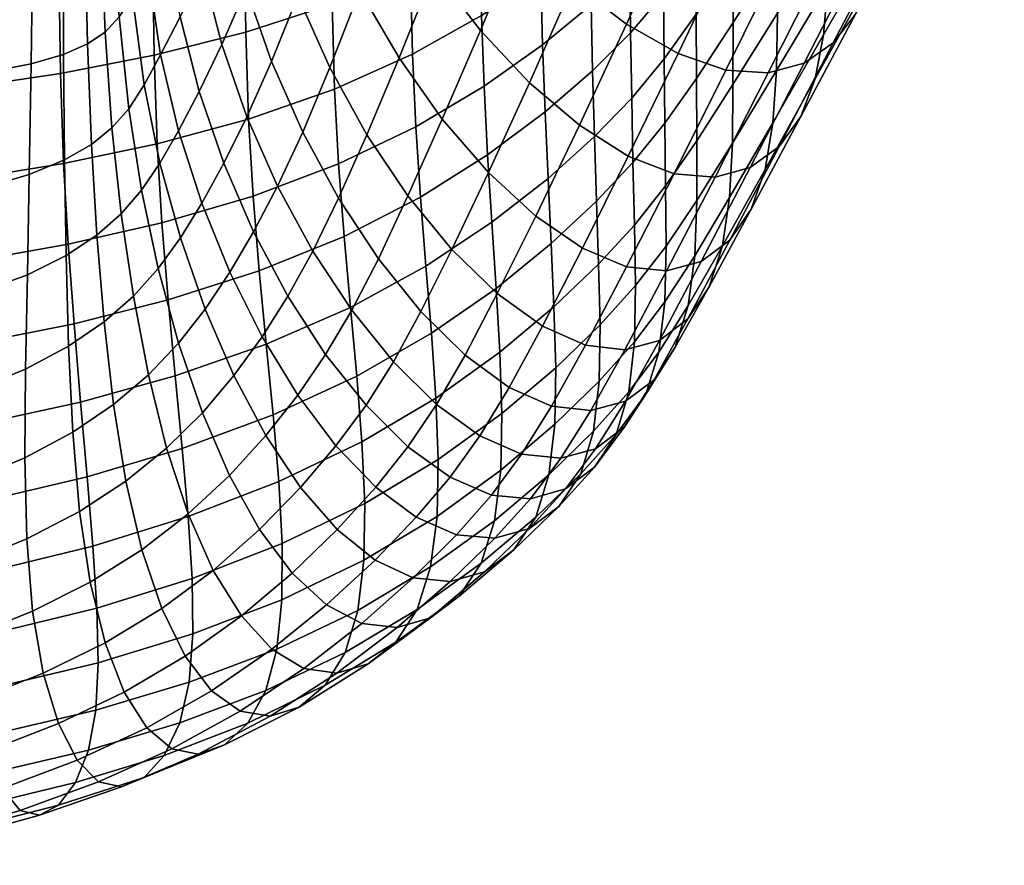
# Model space of a CAD drawing. Header units: millimetres. Extents: x -348 to 348, y -352 to 324.
# Tile 354 of 392: x 223 to 272, y -234 to -192. Entities that reach past the tile are written whole.
import ezdxf

# ---------------------------------------------------------------- set-up
doc = ezdxf.new("R2010")
doc.units = ezdxf.units.MM
doc.layers.add('sedak', color=7, linetype='Continuous')

msp = doc.modelspace()

# ---------------------------------------------------------------- meshes
at = {"layer": 'sedak'}
mesh = msp.add_polyface(dxfattribs=at)
corners = [(171.805, -183.14, 466.73), (184.71, -182.461, 467.726), (184.942, -173.577, 469.105), (172.02, -174.228, 468.276), (195.593, -181.888, 468.499), (195.835, -173.034, 469.732), (185.197, -163.531, 470.264), (172.259, -164.167, 469.585), (196.094, -163.003, 470.76), (185.476, -152.057, 471.198), (172.525, -152.676, 470.646), (196.374, -151.546, 471.583), (171.261, -204.998, 460.79), (184.102, -204.1, 462.334), (184.299, -197.601, 464.334), (171.433, -198.409, 462.978), (194.912, -203.306, 463.588), (195.141, -196.896, 465.421), (184.499, -190.424, 466.133), (171.612, -191.156, 464.961), (195.365, -189.796, 467.061), (204.141, -181.446, 468.977), (204.384, -172.621, 470.093), (210.621, -181.122, 469.158), (210.855, -172.324, 470.172), (215.442, -180.894, 469.06), (215.658, -172.12, 469.971), (219.017, -180.74, 468.702), (219.201, -171.985, 469.489), (204.636, -162.605, 471.014), (211.089, -162.314, 471.002), (215.866, -162.101, 470.707), (219.378, -161.935, 470.114), (204.904, -151.16, 471.748), (211.334, -150.871, 471.657), (216.081, -150.639, 471.283), (219.562, -150.426, 470.596), (203.384, -202.644, 464.456), (203.651, -196.322, 466.152), (209.808, -202.077, 464.983), (210.107, -195.852, 466.555), (214.629, -201.55, 465.251), (214.938, -195.446, 466.69), (218.288, -201.008, 465.339), (218.569, -195.063, 466.616), (203.9, -189.298, 467.661), (210.375, -188.914, 467.95), (215.206, -188.614, 467.964), (218.809, -188.37, 467.741), (221.709, -180.636, 468.127), (221.851, -171.894, 468.757), (223.7, -180.549, 467.48), (223.792, -171.821, 467.929), (225.126, -180.444, 466.933), (225.166, -171.736, 467.194), (226.124, -180.286, 466.656), (226.114, -171.613, 466.736), (221.993, -161.789, 469.244), (223.9, -161.648, 468.263), (225.24, -161.501, 467.372), (226.157, -161.337, 466.775), (222.15, -150.2, 469.609), (224.032, -149.961, 468.499), (225.351, -149.72, 467.483), (225.117, -187.696, 466.576), (226.193, -187.398, 466.526), (223.613, -187.939, 466.9), (221.553, -188.154, 467.341), (225.138, -193.776, 466.125), (226.324, -193.261, 466.344), (223.528, -194.241, 466.195), (221.377, -194.666, 466.407), (225.19, -199.021, 465.587), (226.524, -198.254, 466.108), (223.44, -199.74, 465.376), (221.173, -200.405, 465.339), (225.272, -203.767, 464.966), (226.798, -202.757, 465.814), (223.346, -204.724, 464.453), (220.936, -205.608, 464.149), (217.959, -206.397, 463.926)]
mesh.append_faces([[corners[k] for k in face] for face in [(0, 1, 2, 3), (1, 4, 5, 2), (3, 2, 6, 7), (2, 5, 8, 6), (7, 6, 9, 10), (6, 8, 11, 9), (12, 13, 14, 15), (13, 16, 17, 14), (15, 14, 18, 19), (14, 17, 20, 18), (19, 18, 1, 0), (18, 20, 4, 1), (4, 21, 22, 5), (21, 23, 24, 22), (23, 25, 26, 24), (25, 27, 28, 26), (5, 22, 29, 8), (22, 24, 30, 29), (24, 26, 31, 30), (26, 28, 32, 31), (8, 29, 33, 11), (29, 30, 34, 33), (30, 31, 35, 34), (31, 32, 36, 35), (16, 37, 38, 17), (37, 39, 40, 38), (39, 41, 42, 40), (41, 43, 44, 42), (17, 38, 45, 20), (38, 40, 46, 45), (40, 42, 47, 46), (42, 44, 48, 47), (20, 45, 21, 4), (45, 46, 23, 21), (46, 47, 25, 23), (47, 48, 27, 25), (27, 49, 50, 28), (49, 51, 52, 50), (51, 53, 54, 52), (53, 55, 56, 54), (28, 50, 57, 32), (50, 52, 58, 57), (52, 54, 59, 58), (54, 56, 60, 59), (32, 57, 61, 36), (57, 58, 62, 61), (58, 59, 63, 62), (55, 53, 64, 65), (53, 51, 66, 64), (51, 49, 67, 66), (49, 27, 48, 67), (65, 64, 68, 69), (64, 66, 70, 68), (66, 67, 71, 70), (67, 48, 44, 71), (69, 68, 72, 73), (68, 70, 74, 72), (70, 71, 75, 74), (71, 44, 43, 75), (73, 72, 76, 77), (72, 74, 78, 76), (74, 75, 79, 78), (75, 43, 80, 79)]])
mesh = msp.add_polyface(dxfattribs=at)
corners = [(251.349, -191.32, 472.318), (251.293, -187.973, 472.399), (253.236, -186.157, 476.556), (253.272, -189.46, 476.504), (251.251, -184.163, 472.479), (253.204, -182.405, 476.615), (251.218, -179.409, 472.568), (253.17, -177.722, 476.688), (254.892, -184.266, 480.844), (254.917, -187.545, 480.821), (254.865, -180.549, 480.88), (254.831, -175.918, 480.935), (256.519, -182.063, 485.8), (256.538, -185.333, 485.812), (256.494, -178.369, 485.812), (258.372, -179.317, 491.963), (258.388, -182.583, 492.019), (258.348, -175.639, 491.947), (260.644, -175.86, 499.716), (260.658, -179.124, 499.828), (251.425, -194.598, 472.232), (253.316, -192.706, 476.456), (253.369, -195.947, 476.438), (254.944, -190.775, 480.813), (254.973, -194.006, 480.839), (255.008, -197.197, 480.923), (256.571, -191.784, 485.933), (256.586, -194.968, 486.071), (256.555, -188.559, 485.852), (258.406, -189.031, 492.277), (258.406, -192.201, 492.494), (258.4, -185.809, 492.122), (248.799, -185.994, 468.06), (248.764, -181.145, 468.164), (248.855, -189.889, 467.959), (248.942, -193.306, 467.847), (248.741, -174.867, 468.284), (245.792, -182.896, 463.576), (245.778, -176.506, 463.704), (245.831, -187.855, 463.457), (245.906, -191.854, 463.331), (246.03, -195.363, 463.183), (242.336, -184.577, 459.031), (242.327, -178.075, 459.167), (242.381, -189.651, 458.892), (242.478, -193.762, 458.736), (242.64, -197.373, 458.545), (238.427, -186.105, 454.755), (238.419, -179.502, 454.903), (238.483, -191.285, 454.591), (238.603, -195.503, 454.395), (249.065, -196.637, 467.721), (270.217, -181.119, 547.572), (267.334, -186.46, 535.911), (268.109, -184.82, 535.132), (271.024, -179.596, 546.747), (268.601, -182.885, 534.295), (271.555, -177.783, 545.849), (268.887, -180.651, 533.433), (271.879, -175.66, 544.908), (264.481, -191.786, 524.291), (265.224, -190.029, 523.564), (261.769, -196.868, 513.216), (262.484, -195, 512.539), (265.678, -187.963, 522.81), (262.901, -192.803, 511.876), (265.926, -185.602, 522.056), (263.112, -190.312, 511.242), (260.381, -197.186, 501.971), (260.556, -194.577, 501.449), (266.05, -182.961, 521.328), (269.041, -178.111, 532.578), (263.205, -187.566, 510.652), (260.618, -191.733, 500.99), (258.37, -198.193, 493.134), (258.399, -195.272, 492.777), (266.121, -180.065, 520.651), (269.128, -175.275, 531.764), (263.257, -184.604, 510.121), (260.647, -188.71, 500.596), (263.285, -181.488, 509.661), (266.159, -176.982, 520.045), (260.662, -185.563, 500.269), (260.665, -182.35, 500.013), (263.294, -178.286, 509.282), (263.289, -175.064, 508.996)]
mesh.append_faces([[corners[k] for k in face] for face in [(0, 1, 2, 3), (1, 4, 5, 2), (4, 6, 7, 5), (3, 2, 8, 9), (2, 5, 10, 8), (5, 7, 11, 10), (9, 8, 12, 13), (8, 10, 14, 12), (13, 12, 15, 16), (12, 14, 17, 15), (15, 18, 19, 16), (20, 0, 3, 21), (22, 21, 23, 24), (21, 3, 9, 23), (25, 24, 26, 27), (24, 23, 28, 26), (23, 9, 13, 28), (27, 26, 29, 30), (26, 28, 31, 29), (28, 13, 16, 31), (6, 4, 32, 33), (4, 1, 34, 32), (1, 0, 35, 34), (36, 33, 37, 38), (33, 32, 39, 37), (32, 34, 40, 39), (34, 35, 41, 40), (38, 37, 42, 43), (37, 39, 44, 42), (39, 40, 45, 44), (40, 41, 46, 45), (43, 42, 47, 48), (42, 44, 49, 47), (44, 45, 50, 49), (0, 20, 51, 35), (52, 53, 54, 55), (55, 54, 56, 57), (57, 56, 58, 59), (53, 60, 61, 54), (60, 62, 63, 61), (54, 61, 64, 56), (61, 63, 65, 64), (56, 64, 66, 58), (64, 65, 67, 66), (65, 68, 69, 67), (58, 66, 70, 71), (66, 67, 72, 70), (67, 69, 73, 72), (69, 74, 75, 73), (71, 70, 76, 77), (70, 72, 78, 76), (72, 73, 79, 78), (73, 75, 30, 79), (76, 78, 80, 81), (78, 79, 82, 80), (79, 30, 29, 82), (80, 82, 83, 84), (82, 29, 31, 83), (84, 83, 19, 85), (83, 31, 16, 19)]])
mesh = msp.add_polyface(dxfattribs=at)
corners = [(216.078, -204.641, 439.223), (215.948, -200.466, 439.848), (220.524, -199.937, 441.766), (220.715, -204.039, 441.219), (215.875, -195.871, 440.333), (220.399, -195.405, 442.193), (215.87, -190.369, 440.694), (215.941, -183.473, 440.945), (220.36, -183.101, 442.749), (220.343, -189.955, 442.515), (216.835, -220.265, 436.397), (216.66, -216.727, 436.938), (221.516, -215.888, 439.24), (221.762, -219.383, 438.793), (216.459, -212.854, 437.665), (221.24, -212.085, 439.862), (216.257, -208.781, 438.465), (220.962, -208.095, 440.557), (238.427, -186.105, 454.755), (238.483, -191.285, 454.591), (234.192, -192.678, 450.74), (234.121, -187.411, 450.938), (238.603, -195.503, 454.395), (234.333, -196.991, 450.494), (238.8, -199.223, 454.15), (234.555, -200.816, 450.183), (234.108, -180.725, 451.104), (229.561, -188.484, 447.622), (229.544, -181.732, 447.81), (229.643, -193.822, 447.384), (229.797, -198.217, 447.08), (230.03, -202.142, 446.694), (224.913, -189.331, 444.812), (224.903, -182.523, 445.024), (224.993, -194.727, 444.532), (225.144, -199.195, 444.167), (225.369, -203.213, 443.701), (239.079, -202.822, 453.854), (234.861, -204.532, 449.806), (239.401, -206.347, 453.56), (235.209, -208.171, 449.423), (239.713, -209.76, 453.334), (235.549, -211.679, 449.108), (239.967, -213.025, 453.244), (235.83, -215, 448.938), (230.341, -205.98, 446.226), (230.691, -209.743, 445.744), (231.036, -213.354, 445.331), (231.329, -216.736, 445.072), (225.66, -207.166, 443.136), (225.988, -211.05, 442.549), (226.312, -214.764, 442.032), (226.596, -218.206, 441.679), (221.942, -222.474, 438.616), (216.955, -223.366, 436.146), (222.012, -225.164, 438.773), (216.984, -226.045, 436.253), (221.921, -227.48, 439.318), (216.88, -228.35, 436.773), (221.622, -229.451, 440.304), (216.605, -230.328, 437.764), (240.108, -216.098, 453.349), (235.998, -218.081, 448.98), (240.065, -218.914, 453.682), (235.991, -220.872, 449.274), (239.765, -221.404, 454.27), (235.742, -223.323, 449.854), (239.135, -223.499, 455.136), (235.186, -225.385, 450.752), (231.523, -219.82, 445.044), (231.559, -222.575, 445.296), (231.377, -224.975, 445.868), (230.917, -226.998, 446.801), (226.798, -221.292, 441.578), (226.866, -224.01, 441.784), (226.745, -226.361, 442.345), (226.378, -228.35, 443.31)]
mesh.append_faces([[corners[k] for k in face] for face in [(0, 1, 2, 3), (1, 4, 5, 2), (6, 7, 8, 9), (10, 11, 12, 13), (11, 14, 15, 12), (14, 16, 17, 15), (16, 0, 3, 17), (18, 19, 20, 21), (19, 22, 23, 20), (22, 24, 25, 23), (26, 21, 27, 28), (21, 20, 29, 27), (20, 23, 30, 29), (23, 25, 31, 30), (28, 27, 32, 33), (27, 29, 34, 32), (29, 30, 35, 34), (30, 31, 36, 35), (33, 32, 9, 8), (32, 34, 5, 9), (34, 35, 2, 5), (35, 36, 3, 2), (24, 37, 38, 25), (37, 39, 40, 38), (39, 41, 42, 40), (41, 43, 44, 42), (25, 38, 45, 31), (38, 40, 46, 45), (40, 42, 47, 46), (42, 44, 48, 47), (31, 45, 49, 36), (45, 46, 50, 49), (46, 47, 51, 50), (47, 48, 52, 51), (36, 49, 17, 3), (49, 50, 15, 17), (50, 51, 12, 15), (51, 52, 13, 12), (13, 53, 54, 10), (53, 55, 56, 54), (55, 57, 58, 56), (57, 59, 60, 58), (43, 61, 62, 44), (61, 63, 64, 62), (63, 65, 66, 64), (65, 67, 68, 66), (44, 62, 69, 48), (62, 64, 70, 69), (64, 66, 71, 70), (66, 68, 72, 71), (48, 69, 73, 52), (69, 70, 74, 73), (70, 71, 75, 74), (71, 72, 76, 75), (52, 73, 53, 13), (73, 74, 55, 53), (74, 75, 57, 55), (75, 76, 59, 57)]])
mesh = msp.add_polyface(dxfattribs=at)
corners = [(240.78, -203.932, 490.506), (242.898, -206.561, 490.873), (244.435, -203.477, 497.372), (242.251, -200.814, 497.086), (245.09, -208.722, 491.1), (246.689, -205.665, 497.532), (260.742, -189.102, 537.775), (258.048, -194.556, 526.254), (260.146, -194.689, 525.984), (262.916, -189.212, 537.566), (255.472, -199.705, 515.349), (257.507, -199.872, 515.005), (253.111, -204.335, 505.535), (255.099, -204.535, 505.119), (251.067, -208.231, 497.289), (253.026, -208.45, 496.816), (261.931, -194.207, 525.54), (264.741, -188.744, 537.163), (259.257, -199.393, 514.499), (256.826, -204.065, 504.541), (254.742, -207.987, 496.169), (263.382, -193.207, 524.963), (266.215, -187.794, 536.6), (260.689, -198.36, 513.885), (258.245, -203.012, 503.875), (256.158, -206.922, 495.442), (264.481, -191.786, 524.291), (267.334, -186.46, 535.911), (261.769, -196.868, 513.216), (259.31, -201.463, 503.192), (257.214, -205.332, 494.727), (241.446, -186.286, 514.086), (239.863, -190.61, 504.572), (241.809, -193.957, 504.973), (243.546, -189.597, 514.542), (245.357, -184.841, 525.025), (245.849, -192.593, 514.944), (247.847, -187.758, 525.526), (243.956, -197, 505.324), (240.214, -197.768, 496.719), (248.287, -195.186, 515.257), (250.464, -190.264, 525.929), (246.248, -199.65, 505.593), (252.687, -185.06, 537.174), (253.107, -192.282, 526.204), (255.518, -186.976, 537.555), (250.769, -197.292, 515.45), (248.598, -201.816, 505.743), (255.671, -193.738, 526.322), (258.243, -188.344, 537.765), (253.197, -198.827, 515.491), (250.916, -203.408, 505.737), (248.928, -207.281, 497.52)]
mesh.append_faces([[corners[k] for k in face] for face in [(0, 1, 2, 3), (1, 4, 5, 2), (6, 7, 8, 9), (7, 10, 11, 8), (10, 12, 13, 11), (12, 14, 15, 13), (9, 8, 16, 17), (8, 11, 18, 16), (11, 13, 19, 18), (13, 15, 20, 19), (17, 16, 21, 22), (16, 18, 23, 21), (18, 19, 24, 23), (19, 20, 25, 24), (22, 21, 26, 27), (21, 23, 28, 26), (23, 24, 29, 28), (24, 25, 30, 29), (31, 32, 33, 34), (35, 34, 36, 37), (34, 33, 38, 36), (33, 39, 3, 38), (37, 36, 40, 41), (36, 38, 42, 40), (38, 3, 2, 42), (43, 41, 44, 45), (41, 40, 46, 44), (40, 42, 47, 46), (42, 2, 5, 47), (45, 44, 48, 49), (44, 46, 50, 48), (46, 47, 51, 50), (47, 5, 52, 51), (49, 48, 7, 6), (48, 50, 10, 7), (50, 51, 12, 10), (51, 52, 14, 12)]])
mesh = msp.add_polyface(dxfattribs=at)
corners = [(230.85, -197.572, 474.373), (231.875, -195.63, 478.126), (230.94, -191.908, 477.392), (229.964, -193.804, 473.635), (233.003, -193.294, 482.762), (232.05, -189.567, 482.124), (234.211, -190.504, 488.466), (233.249, -186.745, 487.958), (230.262, -187.68, 476.714), (229.32, -189.517, 472.948), (235.478, -187.201, 495.425), (235.479, -194.134, 489.002), (236.783, -190.875, 495.86), (234.254, -196.876, 483.427), (233.099, -199.191, 478.885), (232.004, -201.169, 475.127), (237.024, -197.636, 489.539), (238.377, -194.426, 496.301), (235.775, -200.32, 484.089), (234.583, -202.602, 479.636), (233.4, -204.606, 475.865), (238.805, -200.929, 490.05), (240.214, -197.768, 496.719), (237.524, -203.55, 484.719), (236.284, -205.79, 480.348), (235.003, -207.81, 476.557), (240.78, -203.932, 490.506), (242.251, -200.814, 497.086), (239.457, -206.49, 485.287), (228.175, -185.551, 469.653), (227.584, -186.425, 467.897), (227.907, -191.917, 468.222), (228.568, -190.9, 470.16), (226.97, -187.006, 466.911), (227.203, -192.67, 466.997), (226.193, -187.398, 466.526), (226.324, -193.261, 466.344), (229.142, -195.299, 470.731), (228.377, -196.478, 468.576), (227.546, -197.432, 467.068), (226.524, -198.254, 466.108), (229.927, -199.181, 471.335), (229.017, -200.531, 468.935), (228.011, -201.698, 467.114), (226.798, -202.757, 465.814), (230.944, -202.892, 471.941), (229.844, -204.418, 469.276), (228.612, -205.794, 467.12), (227.157, -207.069, 465.46), (232.178, -206.439, 472.52), (230.853, -208.134, 469.578), (238.17, -187.047, 504.15), (239.863, -190.61, 504.572), (241.809, -193.957, 504.973)]
mesh.append_faces([[corners[k] for k in face] for face in [(0, 1, 2, 3), (1, 4, 5, 2), (4, 6, 7, 5), (3, 2, 8, 9), (10, 6, 11, 12), (6, 4, 13, 11), (4, 1, 14, 13), (1, 0, 15, 14), (12, 11, 16, 17), (11, 13, 18, 16), (13, 14, 19, 18), (14, 15, 20, 19), (17, 16, 21, 22), (16, 18, 23, 21), (18, 19, 24, 23), (19, 20, 25, 24), (22, 21, 26, 27), (21, 23, 28, 26), (29, 30, 31, 32), (30, 33, 34, 31), (33, 35, 36, 34), (9, 32, 37, 3), (32, 31, 38, 37), (31, 34, 39, 38), (34, 36, 40, 39), (3, 37, 41, 0), (37, 38, 42, 41), (38, 39, 43, 42), (39, 40, 44, 43), (0, 41, 45, 15), (41, 42, 46, 45), (42, 43, 47, 46), (43, 44, 48, 47), (15, 45, 49, 20), (45, 46, 50, 49), (51, 12, 17, 52), (52, 17, 22, 53)]])
mesh = msp.add_polyface(dxfattribs=at)
corners = [(251.719, -204.204, 472.298), (251.616, -201.073, 472.183), (253.431, -199.146, 476.484), (253.502, -202.267, 476.624), (251.516, -197.86, 472.174), (253.369, -195.947, 476.438), (251.425, -194.598, 472.232), (253.316, -192.706, 476.456), (255.008, -197.197, 480.923), (255.051, -200.31, 481.091), (254.973, -194.006, 480.839), (256.586, -194.968, 486.071), (256.604, -198.067, 486.281), (258.406, -192.201, 492.494), (258.399, -195.272, 492.777), (242.478, -193.762, 458.736), (242.64, -197.373, 458.545), (238.8, -199.223, 454.15), (238.603, -195.503, 454.395), (249.211, -199.937, 467.618), (249.065, -196.637, 467.721), (249.363, -203.176, 467.584), (249.503, -206.326, 467.666), (248.942, -193.306, 467.847), (246.209, -198.766, 463.011), (246.03, -195.363, 463.183), (246.419, -202.122, 462.855), (246.63, -205.402, 462.769), (246.81, -208.58, 462.804), (242.875, -200.867, 458.317), (243.147, -204.297, 458.098), (243.414, -207.635, 457.948), (243.633, -210.851, 457.927), (239.079, -202.822, 453.854), (239.401, -206.347, 453.56), (239.713, -209.76, 453.334), (239.967, -213.025, 453.244), (251.8, -207.21, 472.555), (249.598, -209.346, 467.903), (251.758, -210.009, 472.971), (249.553, -212.155, 468.315), (251.475, -212.507, 473.558), (249.258, -214.661, 468.916), (250.834, -214.615, 474.331), (248.601, -216.772, 469.72), (246.917, -211.618, 463.009), (246.863, -214.438, 463.405), (246.551, -216.951, 464.007), (245.881, -219.065, 464.832), (243.753, -213.909, 458.087), (243.697, -216.734, 458.455), (243.379, -219.243, 459.051), (242.713, -221.354, 459.894), (240.108, -216.098, 453.349), (240.065, -218.914, 453.682), (239.765, -221.404, 454.27), (239.135, -223.499, 455.136), (258.37, -198.193, 493.134), (256.606, -201.034, 486.579), (258.231, -200.893, 493.573), (256.501, -203.79, 486.979), (257.88, -203.298, 494.101), (256.18, -206.249, 487.494), (257.214, -205.332, 494.727), (255.532, -208.327, 488.136), (255.083, -203.299, 481.363), (255.009, -206.081, 481.757), (254.711, -208.567, 482.287), (254.074, -210.665, 482.969), (253.561, -205.265, 476.888), (253.509, -208.058, 477.293), (253.226, -210.552, 477.852), (252.591, -212.657, 478.581), (261.769, -196.868, 513.216), (259.31, -201.463, 503.192), (259.998, -199.5, 502.553), (262.484, -195, 512.539), (260.381, -197.186, 501.971), (262.901, -192.803, 511.876), (260.556, -194.577, 501.449)]
mesh.append_faces([[corners[k] for k in face] for face in [(0, 1, 2, 3), (1, 4, 5, 2), (4, 6, 7, 5), (3, 2, 8, 9), (2, 5, 10, 8), (9, 8, 11, 12), (12, 11, 13, 14), (15, 16, 17, 18), (6, 4, 19, 20), (4, 1, 21, 19), (1, 0, 22, 21), (23, 20, 24, 25), (20, 19, 26, 24), (19, 21, 27, 26), (21, 22, 28, 27), (25, 24, 29, 16), (24, 26, 30, 29), (26, 27, 31, 30), (27, 28, 32, 31), (16, 29, 33, 17), (29, 30, 34, 33), (30, 31, 35, 34), (31, 32, 36, 35), (0, 37, 38, 22), (37, 39, 40, 38), (39, 41, 42, 40), (41, 43, 44, 42), (22, 38, 45, 28), (38, 40, 46, 45), (40, 42, 47, 46), (42, 44, 48, 47), (28, 45, 49, 32), (45, 46, 50, 49), (46, 47, 51, 50), (47, 48, 52, 51), (32, 49, 53, 36), (49, 50, 54, 53), (50, 51, 55, 54), (51, 52, 56, 55), (14, 57, 58, 12), (57, 59, 60, 58), (59, 61, 62, 60), (61, 63, 64, 62), (12, 58, 65, 9), (58, 60, 66, 65), (60, 62, 67, 66), (62, 64, 68, 67), (9, 65, 69, 3), (65, 66, 70, 69), (66, 67, 71, 70), (67, 68, 72, 71), (3, 69, 37, 0), (69, 70, 39, 37), (70, 71, 41, 39), (71, 72, 43, 41), (73, 74, 75, 76), (74, 63, 61, 75), (76, 75, 77, 78), (75, 61, 59, 77), (77, 59, 57, 79)]])
mesh = msp.add_polyface(dxfattribs=at)
corners = [(214.27, -207.086, 463.659), (217.959, -206.397, 463.926), (218.288, -201.008, 465.339), (214.629, -201.55, 465.251), (216.934, -223.829, 456.92), (216.996, -220.134, 458.891), (213.161, -221.068, 457.988), (213.004, -224.81, 455.769), (217.24, -215.975, 460.709), (213.471, -216.852, 460.036), (217.588, -211.385, 462.384), (213.865, -212.185, 461.923), (226.798, -202.757, 465.814), (225.272, -203.767, 464.966), (225.394, -208.281, 464.265), (227.157, -207.069, 465.46), (223.346, -204.724, 464.453), (223.254, -209.419, 463.435), (220.936, -205.608, 464.149), (220.673, -210.461, 462.848), (225.598, -212.549, 463.48), (227.628, -211.176, 465.036), (223.22, -213.816, 462.316), (220.449, -214.963, 461.43), (225.936, -216.484, 462.601), (228.243, -214.982, 464.531), (223.312, -217.846, 461.088), (220.342, -219.063, 459.887), (226.46, -220.003, 461.621), (229.033, -218.393, 463.937), (223.599, -221.44, 459.744), (220.431, -222.713, 458.209), (218.802, -232.566, 447.955), (214.251, -233.634, 445.81), (214.884, -233.808, 443.388), (219.591, -232.779, 445.697), (215.539, -233.205, 441.166), (220.382, -232.233, 443.594), (216.139, -231.989, 439.255), (221.087, -231.075, 441.758), (209.951, -234.069, 438.949), (210.475, -232.782, 436.993), (216.605, -230.328, 437.764), (221.622, -229.451, 440.304), (210.906, -231.065, 435.486), (233.914, -226.41, 460.304), (230.515, -228.284, 456.555), (231.836, -228.545, 454.998), (235.401, -226.661, 458.991), (226.876, -229.919, 453.273), (228.018, -230.177, 451.465), (222.977, -231.338, 450.419), (223.939, -231.58, 448.371), (233.132, -228.086, 453.431), (236.848, -226.206, 457.61), (229.144, -229.702, 449.704), (224.891, -231.077, 446.426), (234.288, -227.001, 451.976), (238.133, -225.125, 456.283), (230.146, -228.606, 448.111), (225.736, -229.957, 444.7), (235.186, -225.385, 450.752), (239.135, -223.499, 455.136), (230.917, -226.998, 446.801), (226.378, -228.35, 443.31), (213.056, -228.04, 453.381), (217.116, -227.015, 454.796), (213.302, -230.662, 450.879), (217.517, -229.602, 452.56), (213.711, -232.564, 448.333), (218.094, -231.486, 450.263), (220.773, -225.854, 456.396), (221.343, -228.4, 454.471), (222.093, -230.26, 452.468), (224.132, -224.527, 458.279), (224.884, -227.026, 456.703), (225.813, -228.852, 455.03), (227.209, -223.02, 460.531), (228.158, -225.459, 459.327), (229.273, -227.239, 458.003), (230.021, -221.317, 463.239), (231.185, -223.677, 462.416), (232.493, -225.399, 461.445)]
mesh.append_faces([[corners[k] for k in face] for face in [(0, 1, 2, 3), (4, 5, 6, 7), (5, 8, 9, 6), (8, 10, 11, 9), (10, 1, 0, 11), (12, 13, 14, 15), (13, 16, 17, 14), (16, 18, 19, 17), (18, 1, 10, 19), (15, 14, 20, 21), (14, 17, 22, 20), (17, 19, 23, 22), (19, 10, 8, 23), (21, 20, 24, 25), (20, 22, 26, 24), (22, 23, 27, 26), (23, 8, 5, 27), (25, 24, 28, 29), (24, 26, 30, 28), (26, 27, 31, 30), (27, 5, 4, 31), (32, 33, 34, 35), (35, 34, 36, 37), (37, 36, 38, 39), (36, 40, 41, 38), (39, 38, 42, 43), (38, 41, 44, 42), (45, 46, 47, 48), (46, 49, 50, 47), (49, 51, 52, 50), (51, 32, 35, 52), (48, 47, 53, 54), (47, 50, 55, 53), (50, 52, 56, 55), (52, 35, 37, 56), (54, 53, 57, 58), (53, 55, 59, 57), (55, 56, 60, 59), (56, 37, 39, 60), (58, 57, 61, 62), (57, 59, 63, 61), (59, 60, 64, 63), (60, 39, 43, 64), (7, 65, 66, 4), (65, 67, 68, 66), (67, 69, 70, 68), (69, 33, 32, 70), (4, 66, 71, 31), (66, 68, 72, 71), (68, 70, 73, 72), (70, 32, 51, 73), (31, 71, 74, 30), (71, 72, 75, 74), (72, 73, 76, 75), (73, 51, 49, 76), (30, 74, 77, 28), (74, 75, 78, 77), (75, 76, 79, 78), (76, 49, 46, 79), (28, 77, 80, 29), (77, 78, 81, 80), (78, 79, 82, 81), (79, 46, 45, 82)]])
mesh = msp.add_polyface(dxfattribs=at)
corners = [(237.524, -203.55, 484.719), (236.284, -205.79, 480.348), (238.162, -208.682, 480.989), (239.457, -206.49, 485.287), (235.003, -207.81, 476.557), (236.774, -210.707, 477.173), (229.844, -204.418, 469.276), (228.612, -205.794, 467.12), (229.359, -209.708, 467.071), (230.853, -208.134, 469.578), (227.157, -207.069, 465.46), (227.628, -211.176, 465.036), (233.4, -204.606, 475.865), (232.178, -206.439, 472.52), (233.603, -209.74, 473.046), (232.037, -211.592, 469.818), (230.263, -213.346, 466.953), (228.243, -214.982, 464.531), (235.193, -212.717, 473.492), (233.385, -214.703, 469.977), (231.336, -216.612, 466.751), (229.033, -218.393, 463.937), (239.961, -222.047, 468.988), (237.078, -224.297, 464.512), (238.711, -224.527, 463.422), (241.714, -222.251, 468.089), (233.914, -226.41, 460.304), (235.401, -226.661, 458.991), (240.275, -224.066, 462.2), (243.364, -221.781, 467.002), (236.848, -226.206, 457.61), (238.133, -225.125, 456.283), (241.65, -222.986, 460.98), (239.135, -223.499, 455.136), (242.713, -221.354, 459.894), (230.021, -221.317, 463.239), (232.582, -219.416, 466.444), (231.185, -223.677, 462.416), (233.975, -221.68, 465.996), (232.493, -225.399, 461.445), (235.484, -223.332, 465.366), (234.884, -217.381, 470.027), (236.504, -219.548, 469.916), (238.208, -221.129, 469.589), (236.919, -215.29, 473.824), (238.741, -217.379, 473.98), (240.618, -218.905, 473.893), (242.506, -219.787, 473.492), (238.675, -213.222, 477.673), (240.656, -215.273, 477.992), (242.666, -216.775, 478.055), (240.17, -211.205, 481.521), (242.252, -213.27, 481.879), (241.527, -209.06, 485.756), (242.898, -206.561, 490.873), (240.78, -203.932, 490.506)]
mesh.append_faces([[corners[k] for k in face] for face in [(0, 1, 2, 3), (1, 4, 5, 2), (6, 7, 8, 9), (7, 10, 11, 8), (12, 13, 14, 4), (13, 9, 15, 14), (9, 8, 16, 15), (8, 11, 17, 16), (4, 14, 18, 5), (14, 15, 19, 18), (15, 16, 20, 19), (16, 17, 21, 20), (22, 23, 24, 25), (23, 26, 27, 24), (25, 24, 28, 29), (24, 27, 30, 28), (28, 30, 31, 32), (32, 31, 33, 34), (21, 35, 36, 20), (35, 37, 38, 36), (37, 39, 40, 38), (39, 26, 23, 40), (20, 36, 41, 19), (36, 38, 42, 41), (38, 40, 43, 42), (40, 23, 22, 43), (19, 41, 44, 18), (41, 42, 45, 44), (42, 43, 46, 45), (43, 22, 47, 46), (18, 44, 48, 5), (44, 45, 49, 48), (45, 46, 50, 49), (5, 48, 51, 2), (48, 49, 52, 51), (2, 51, 53, 3), (3, 53, 54, 55)]])
mesh = msp.add_polyface(dxfattribs=at)
corners = [(244.655, -217.643, 477.787), (242.506, -219.787, 473.492), (244.352, -219.97, 472.747), (246.562, -217.817, 477.153), (239.961, -222.047, 468.988), (241.714, -222.251, 468.089), (246.056, -219.489, 471.771), (248.295, -217.331, 476.265), (243.364, -221.781, 467.002), (247.509, -218.403, 470.712), (249.752, -216.244, 475.274), (244.792, -220.698, 465.869), (240.275, -224.066, 462.2), (241.65, -222.986, 460.98), (248.601, -216.772, 469.72), (250.834, -214.615, 474.331), (245.881, -219.065, 464.832), (242.713, -221.354, 459.894), (251.067, -208.231, 497.289), (249.384, -211.263, 490.905), (251.333, -211.48, 490.397), (253.026, -208.45, 496.816), (247.9, -213.644, 485.942), (249.846, -213.844, 485.409), (246.396, -215.671, 481.777), (248.332, -215.854, 481.208), (253.054, -211.015, 489.691), (254.742, -207.987, 496.169), (251.577, -213.371, 484.648), (250.071, -215.371, 480.39), (254.477, -209.94, 488.899), (256.158, -206.922, 495.442), (253.014, -212.29, 483.791), (251.521, -214.286, 479.466), (255.532, -208.327, 488.136), (257.214, -205.332, 494.727), (254.074, -210.665, 482.969), (252.591, -212.657, 478.581), (240.618, -218.905, 473.893), (242.666, -216.775, 478.055), (240.656, -215.273, 477.992), (244.347, -214.788, 481.988), (242.252, -213.27, 481.879), (240.17, -211.205, 481.521), (243.67, -211.172, 486.065), (241.527, -209.06, 485.756), (245.818, -212.731, 486.15), (245.09, -208.722, 491.1), (242.898, -206.561, 490.873), (247.278, -210.322, 491.13), (248.928, -207.281, 497.52), (246.689, -205.665, 497.532)]
mesh.append_faces([[corners[k] for k in face] for face in [(0, 1, 2, 3), (1, 4, 5, 2), (3, 2, 6, 7), (2, 5, 8, 6), (7, 6, 9, 10), (6, 8, 11, 9), (8, 12, 13, 11), (10, 9, 14, 15), (9, 11, 16, 14), (11, 13, 17, 16), (18, 19, 20, 21), (19, 22, 23, 20), (22, 24, 25, 23), (24, 0, 3, 25), (21, 20, 26, 27), (20, 23, 28, 26), (23, 25, 29, 28), (25, 3, 7, 29), (27, 26, 30, 31), (26, 28, 32, 30), (28, 29, 33, 32), (29, 7, 10, 33), (31, 30, 34, 35), (30, 32, 36, 34), (32, 33, 37, 36), (33, 10, 15, 37), (38, 1, 0, 39), (40, 39, 41, 42), (39, 0, 24, 41), (43, 42, 44, 45), (42, 41, 46, 44), (41, 24, 22, 46), (45, 44, 47, 48), (44, 46, 49, 47), (46, 22, 19, 49), (47, 49, 50, 51), (49, 19, 18, 50)]])

doc.saveas('drawing.dxf')
